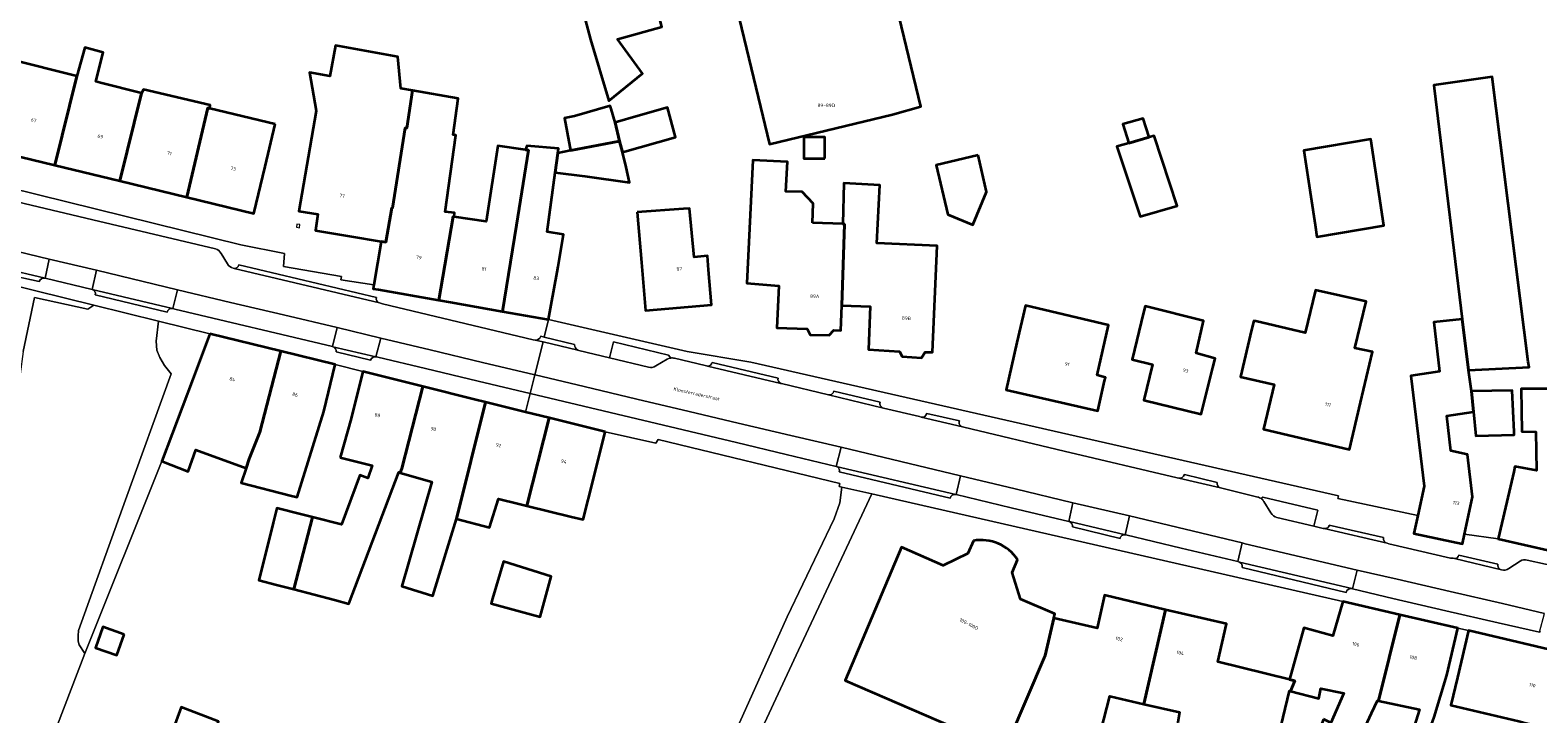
# Model space of a CAD drawing. Header units: metres. Extents: x 197700 to 204338, y 317132 to 325229.
# Tile 770 of 1056: x 202947 to 203104, y 319657 to 319727. Entities that reach past the tile are written whole.
import ezdxf
from ezdxf.enums import TextEntityAlignment as Align

# ---------------------------------------------------------------- set-up
doc = ezdxf.new("R2010")
doc.units = ezdxf.units.M
for name, color, linetype, lineweight in [('B-WE-GR-BEPLANTING_CULTUUR_HEESTERS-GV', 90, 'Continuous', 18), ('B-WE-IE-TERREINAFSCHEIDING_KUNSTMATIG_HEKWERK-G', 20, 'IE-TERREINAFSCHEIDING-KUNSTMATIG', 18), ('B-WE-IE-TERREINAFSCHEIDING_KUNSTMATIG_MUUR-G', 90, 'IE-TERREINAFSCHEIDING-KUNSTMATIG-DICHT', 18), ('B-WE-OG-BEBOUWING-GV', 7, 'Continuous', 35), ('B-WE-OG-BEBOUWING-T18', 10, 'Continuous', 18), ('B-WE-OG-TERREIN_ERF-GV', 7, 'Continuous', 18), ('B-WE-OG-TOPOGRAFIE-T18', 10, 'Continuous', 18), ('B-WE-VH-VERHARDING_BETONSTRAATSTEEN-GV', 252, 'Continuous', 18), ('B-WE-VH-VERHARDING_GESLOTEN-GV', 252, 'Continuous', 18), ('B-WE-VH-VERHARDING_OPEN-GV', 252, 'Continuous', 18), ('B-WE-VH-VERHARDING_STRAATBAKSTEEN-GV', 252, 'Continuous', 18)]:
    doc.layers.add(name, color=color, linetype=linetype, lineweight=lineweight)
doc.styles.add('NLCS-ISO-M200-T18', font='NLCS-ISO.ttf', dxfattribs={"height": 0.36})
doc.linetypes.add('IE-TERREINAFSCHEIDING-KUNSTMATIG', pattern='A,4,[82,NLCS.SHX,S=0.75,R=90,X=0,Y=0],4,-2', length=10)
doc.linetypes.add('IE-TERREINAFSCHEIDING-KUNSTMATIG-DICHT', pattern='A,8,-1,[82,NLCS.SHX,S=0.75,R=90,X=0,Y=0],-1', length=10)

msp = doc.modelspace()

# ---------------------------------------------------------------- linework, layer by layer
at = {"layer": 'B-WE-GR-BEPLANTING_CULTUUR_HEESTERS-GV'}
for points in [[(203013.804, 319693.469), (203013.568, 319693.777), (203007.874, 319695.149), (203007.474, 319693.482), (203011.501, 319692.518)], [(203012.257, 319692.652), (203013.439, 319693.355)], [(203075.102, 319679.088), (203074.951, 319678.925)], [(203076.581, 319676.992), (203080.402, 319676.077), (203080.798, 319677.728), (203075.102, 319679.088)], [(203075.223, 319678.633), (203075.956, 319677.46)]]:
    msp.add_lwpolyline(points, dxfattribs=at)
for points in [[(203013.439, 319693.355, -0.0868964), (203013.804, 319693.469)], [(203011.501, 319692.518, 0.2234869), (203012.257, 319692.652)], [(203074.951, 319678.925, -0.0991673), (203075.223, 319678.633)], [(203075.956, 319677.46, 0.2133723), (203076.581, 319676.992)]]:
    msp.add_lwpolyline(points, format="xyb", dxfattribs=at)
at = {"layer": 'B-WE-IE-TERREINAFSCHEIDING_KUNSTMATIG_HEKWERK-G'}
msp.add_lwpolyline([(202953.161, 319662.899), (202961.11, 319682.79)], dxfattribs=at)
at = {"layer": 'B-WE-IE-TERREINAFSCHEIDING_KUNSTMATIG_MUUR-G'}
msp.add_lwpolyline([(202975.108, 319707.328), (202975.057, 319707.002), (202975.362, 319706.955), (202975.413, 319707.28)], close=True, dxfattribs=at)
at = {"layer": 'B-WE-OG-BEBOUWING-GV'}
for points in [[(203022.853, 319720.459), (203024.024, 319715.598), (203036.786, 319718.672), (203039.71, 319719.492), (203033.242, 319746.236), (203029.378, 319745.145), (203026.626, 319744.367), (203022.966, 319743.329), (203019.318, 319742.295), (203019.241, 319742.273), (203018.398, 319742.03), (203011.49, 319740.037), (203009.878, 319739.572), (203012.126, 319730.671), (203019.917, 319732.647)], [(203005.857, 319738.412), (203002.807, 319737.532), (203002.576, 319737.465), (203005.507, 319726.413), (203007.394, 319720.08), (203010.888, 319722.927), (203008.283, 319726.446), (203012.871, 319727.721), (203012.126, 319730.671), (203009.878, 319739.572)], [(202950.025, 319713.433), (202956.783, 319711.794), (202959.02, 319720.879), (202954.772, 319721.946), (202954.287, 319722.068), (202955.048, 319725.097), (202953.139, 319725.595), (202952.326, 319722.628)], [(202983.83, 319705.53), (202984.321, 319705.448), (202984.935, 319708.996), (202985.007, 319708.965), (202986.325, 319717.29), (202986.486, 319717.267), (202987.079, 319721.14), (202985.856, 319721.355), (202985.558, 319724.624), (202979.093, 319725.82), (202978.505, 319722.644), (202976.41, 319723.011), (202977.091, 319719.052), (202975.315, 319708.671), (202977.276, 319708.364), (202977.036, 319706.67), (202980.533, 319706.083)], [(202952.326, 319722.628), (202945.293, 319724.387), (202944.225, 319719.984), (202943.047, 319715.125), (202950.025, 319713.433)], [(203095.74, 319697.483), (203096.409, 319692.209), (203102.688, 319692.538), (203102.602, 319693.072), (203098.851, 319722.559), (203092.827, 319721.697), (203092.863, 319721.397), (203094.031, 319711.688)], [(202966.075, 319719.292), (202966.114, 319719.618), (202959.235, 319721.24), (202959.02, 319720.879), (202956.783, 319711.794), (202963.689, 319710.12), (202965.864, 319719.343)], [(202991.399, 319708.087), (202991.416, 319708.491), (202990.457, 319708.609), (202991.541, 319716.535), (202991.294, 319716.571), (202991.805, 319720.311), (202987.079, 319721.14), (202986.486, 319717.267), (202986.325, 319717.29), (202985.007, 319708.965), (202984.935, 319708.996), (202984.321, 319705.448), (202983.83, 319705.53), (202983.061, 319701.05), (202982.99, 319700.637), (202983.568, 319700.55), (202989.808, 319699.462), (202991.29, 319708.103)], [(202972.864, 319717.661), (202966.075, 319719.292), (202965.864, 319719.343), (202963.689, 319710.12), (202970.628, 319708.437), (202971.806, 319713.296)], [(203003.861, 319718.508), (203002.813, 319718.299), (203003.374, 319715.313), (203003.446, 319714.93), (203008.498, 319715.905), (203008.039, 319717.836), (203007.63, 319719.26), (203007.542, 319719.565)], [(203008.816, 319714.787), (203014.311, 319716.327), (203013.458, 319719.383), (203010.442, 319718.515), (203008.039, 319717.836), (203008.498, 319715.905)], [(203061.25, 319715.716), (203063.357, 319716.309), (203062.714, 319718.254), (203060.607, 319717.661)], [(202991.399, 319708.087), (202991.29, 319708.103), (202989.808, 319699.462), (202991.009, 319699.245), (202996.397, 319698.292), (202997.851, 319707.205), (202999.091, 319714.984), (202998.776, 319715.028), (202995.9, 319715.434), (202994.697, 319707.609)], [(202998.776, 319715.028), (202999.091, 319714.984), (202997.851, 319707.205), (202996.397, 319698.292), (203001.165, 319697.448), (203001.435, 319698.974), (203002.036, 319702.372), (203002.139, 319702.954), (203002.72, 319706.24), (203001.028, 319706.536), (203001.854, 319712.682), (203002.122, 319714.675), (203002.188, 319715.163), (202998.907, 319715.432)], [(203008.816, 319714.787), (203008.498, 319715.905), (203003.446, 319714.93), (203002.122, 319714.675), (203001.854, 319712.682), (203004.901, 319712.272), (203009.536, 319711.649), (203009.179, 319713.204)], [(203029.78, 319714.104), (203029.78, 319716.331), (203027.576, 319716.331), (203027.576, 319714.104)], [(203063.357, 319716.309), (203061.25, 319715.716), (203060.007, 319715.366), (203062.399, 319708.128), (203066.242, 319709.212), (203063.85, 319716.448)], [(203080.085, 319710.173), (203080.525, 319707.251), (203080.711, 319706.018), (203087.638, 319707.191), (203086.295, 319716.111), (203079.368, 319714.939)], [(203028.498, 319707.455), (203028.559, 319709.458), (203027.416, 319710.651), (203025.723, 319710.702), (203025.89, 319713.787), (203022.324, 319713.93), (203021.679, 319701.215), (203025.018, 319700.94), (203024.78, 319696.61), (203027.949, 319696.479), (203028.256, 319695.867), (203030.225, 319695.849), (203030.702, 319696.366), (203031.433, 319696.336), (203031.523, 319698.907), (203031.791, 319707.338), (203031.641, 319707.343)], [(203045.636, 319714.455), (203041.277, 319713.435), (203042.494, 319708.335), (203045.097, 319707.266), (203046.52, 319710.678)], [(203031.641, 319707.343), (203031.791, 319707.338), (203031.523, 319698.907), (203034.47, 319698.8), (203034.283, 319694.341), (203037.503, 319694.151), (203037.764, 319693.617), (203039.765, 319693.508), (203040.149, 319694.097), (203040.929, 319694.066), (203041.397, 319705.078), (203035.149, 319705.347), (203035.46, 319711.373), (203031.744, 319711.559)], [(203010.35, 319708.554), (203010.783, 319703.374), (203011.199, 319698.392), (203018.033, 319698.962), (203017.735, 319702.609), (203017.617, 319704.05), (203016.22, 319703.924), (203015.766, 319708.955), (203015.124, 319708.907)], [(203073.947, 319696.381), (203072.801, 319691.543), (203076.275, 319690.72), (203075.188, 319686.127), (203084.088, 319684.02), (203085.24, 319688.886), (203086.479, 319694.119), (203084.642, 319694.493), (203085.802, 319699.315), (203080.577, 319700.506), (203079.511, 319696.074), (203074.405, 319697.302), (203074.17, 319697.325)], [(203058.736, 319691.126), (203058.816, 319691.471), (203057.962, 319691.707), (203059.12, 319696.878), (203050.547, 319698.91), (203049.66, 319695.067), (203048.536, 319690.195), (203058.017, 319688.008)], [(203062.77, 319698.167), (203061.573, 319693.313), (203063.699, 319692.788), (203062.794, 319689.118), (203068.747, 319687.65), (203069.944, 319692.505), (203070.173, 319693.436), (203068.231, 319693.991), (203068.983, 319697.323), (203062.936, 319698.839)], [(203096.409, 319692.209), (203095.74, 319697.483), (203092.812, 319697.181), (203093.416, 319692.092), (203090.456, 319691.623), (203091.812, 319680.209), (203091.163, 319677.183), (203090.764, 319675.32), (203095.779, 319674.245), (203095.993, 319675.245), (203096.823, 319679.114), (203096.321, 319683.492), (203094.595, 319683.87), (203094.173, 319687.507), (203096.935, 319687.891), (203096.706, 319690.031)], [(202966.093, 319695.97), (202964.325, 319691.294), (202961.11, 319682.79), (202963.83, 319681.732), (202964.648, 319683.977), (202969.844, 319682.083), (202970.162, 319683.061), (202971.252, 319685.811), (202973.45, 319694.17)], [(202973.45, 319694.17), (202971.252, 319685.811), (202970.162, 319683.061), (202969.844, 319682.083), (202969.348, 319680.556), (202974.397, 319679.261), (202975.116, 319679.077), (202977.885, 319687.938), (202979.073, 319692.794)], [(202979.599, 319683.19), (202982.878, 319682.344), (202982.458, 319681.031), (202981.604, 319681.344), (202979.714, 319676.243), (202976.731, 319676.997), (202974.783, 319669.553), (202978.978, 319668.453), (202980.471, 319668.061), (202985.643, 319681.662), (202985.81, 319681.614), (202985.967, 319682.043), (202988.134, 319690.527), (202981.914, 319692.07), (202980.71, 319687.217)], [(202988.134, 319690.527), (202985.967, 319682.043), (202985.81, 319681.614), (202989.083, 319680.68), (202985.984, 319669.868), (202989.161, 319668.868), (202991.629, 319676.84), (202994.624, 319688.917), (202993.489, 319689.198)], [(203100.62, 319679.638), (203099.497, 319674.766), (203104.943, 319673.511), (203106.366, 319681.305), (203106.515, 319685.832), (203106.675, 319690.273), (203102.373, 319690.299), (203101.85, 319690.282), (203101.933, 319685.883), (203103.373, 319685.822), (203103.448, 319681.846), (203101.224, 319682.258), (203101.099, 319681.717)], [(203001.205, 319687.273), (202998.774, 319687.88), (202994.624, 319688.917), (202991.629, 319676.84), (202995.034, 319675.932), (202995.982, 319678.922), (202998.075, 319678.405), (202998.922, 319678.196)], [(203096.706, 319690.031), (203096.935, 319687.891), (203097.158, 319685.432), (203101.149, 319685.532), (203101.135, 319685.848), (203100.949, 319690.099)], [(203007.007, 319685.824), (203001.205, 319687.273), (202998.922, 319678.196), (203003.518, 319677.061), (203004.744, 319676.758), (203005.796, 319680.973)], [(202974.783, 319669.553), (202976.731, 319676.997), (202974.632, 319677.527), (202974, 319677.686), (202973.007, 319677.937), (202972.638, 319676.438), (202972.596, 319676.266), (202971.177, 319670.499), (202972.98, 319670.026)], [(202995.358, 319668.596), (202995.231, 319668.088), (202999.384, 319666.938), (203000.293, 319666.707), (203001.429, 319670.87), (202996.489, 319672.439)], [(203062.78, 319657.681), (203065.044, 319667.422), (203058.736, 319668.936), (203057.962, 319665.543), (203053.461, 319666.547), (203052.577, 319662.701), (203048.807, 319653.919), (203053.484, 319652.855), (203053.9, 319654.681), (203057.991, 319653.617), (203058.354, 319654.885), (203059.281, 319658.478)], [(203077.969, 319659.003), (203078.422, 319660.088), (203077.881, 319660.232), (203070.465, 319662.045), (203071.362, 319665.984), (203065.044, 319667.422), (203062.78, 319657.681), (203066.503, 319656.833), (203066.318, 319655.778), (203066.067, 319654.346), (203076.106, 319651.718), (203077.875, 319659.027)], [(203081.41, 319656.117), (203080.006, 319652.513), (203083.608, 319650.766), (203086.368, 319656.717), (203086.985, 319658.048), (203087.089, 319658.026), (203089.317, 319666.909), (203083.412, 319668.276), (203082.369, 319664.743), (203079.351, 319665.573), (203077.881, 319660.232), (203078.422, 319660.088), (203077.969, 319659.003), (203080.899, 319658.243), (203081.138, 319659.29), (203083.497, 319658.789), (203082.174, 319655.734)], [(203090.681, 319655.022), (203092.217, 319654.542), (203092.846, 319656.315), (203094.183, 319660.651), (203095.311, 319665.522), (203089.317, 319666.909), (203087.089, 319658.026), (203091.33, 319657.126), (203090.784, 319655.355)], [(202957.21, 319664.869), (202955.005, 319665.654), (202954.24, 319663.503), (202956.445, 319662.719)], [(203105.297, 319655.017), (203107.212, 319662.75), (203096.411, 319665.302), (203095.262, 319660.436), (203094.586, 319657.573), (203101.622, 319655.892), (203102.249, 319655.742)], [(202960.795, 319651.059), (202964.663, 319649.581), (202966.981, 319655.87), (202963.112, 319657.349)]]:
    msp.add_lwpolyline(points, close=True, dxfattribs=at)
for points in [[(203045.145, 319674.574), (203044.581, 319673.25), (203042.012, 319672.024), (203037.72, 319673.903), (203031.885, 319660.122), (203048.404, 319652.98), (203048.807, 319653.919)], [(203048.807, 319653.919), (203052.577, 319662.701), (203053.461, 319666.547), (203053.567, 319667.008), (203050.017, 319668.543), (203049.16, 319671.289), (203049.724, 319672.613)]]:
    msp.add_lwpolyline(points, dxfattribs=at)
msp.add_lwpolyline([(203049.724, 319672.613, 0.2972374), (203045.145, 319674.574)], format="xyb", dxfattribs=at)
at = {"layer": 'B-WE-OG-TERREIN_ERF-GV'}
for points in [[(203033.242, 319746.236), (203039.71, 319719.492), (203036.786, 319718.672), (203024.024, 319715.598), (203022.853, 319720.459), (203019.917, 319732.647)], [(203012.871, 319727.721), (203008.283, 319726.446), (203010.888, 319722.927), (203007.394, 319720.08), (203005.507, 319726.413), (203002.576, 319737.465)], [(202945.292, 319711.132), (202969.306, 319705.197), (202973.828, 319704.291), (202973.719, 319702.948), (202979.718, 319701.905), (202979.655, 319701.571), (202983.061, 319701.05), (202983.83, 319705.53), (202980.533, 319706.083), (202977.036, 319706.67), (202977.276, 319708.364), (202975.315, 319708.671), (202977.091, 319719.052), (202976.41, 319723.011), (202978.505, 319722.644), (202979.093, 319725.82), (202985.558, 319724.624), (202985.856, 319721.355), (202987.079, 319721.14), (202991.805, 319720.311), (202991.294, 319716.571), (202991.541, 319716.535), (202990.457, 319708.609), (202991.416, 319708.491), (202991.399, 319708.087), (202994.697, 319707.609), (202995.9, 319715.434), (202998.776, 319715.028), (202998.907, 319715.432), (203002.188, 319715.163), (203002.122, 319714.675), (203003.446, 319714.93), (203003.374, 319715.313), (203002.813, 319718.299), (203003.861, 319718.508), (203007.542, 319719.565), (203007.63, 319719.26), (203008.039, 319717.836), (203010.442, 319718.515), (203013.458, 319719.383), (203014.311, 319716.327), (203008.816, 319714.787), (203009.179, 319713.204), (203009.536, 319711.649), (203004.901, 319712.272), (203001.854, 319712.682), (203001.028, 319706.536), (203002.72, 319706.24), (203002.139, 319702.954), (203002.036, 319702.372), (203001.435, 319698.974), (203001.165, 319697.448), (203015.502, 319694.151), (203022.112, 319693.034), (203082.953, 319679.214), (203082.892, 319678.949), (203091.163, 319677.183), (203091.812, 319680.209), (203090.456, 319691.623), (203093.416, 319692.092), (203092.812, 319697.181), (203095.74, 319697.483), (203094.031, 319711.688), (203092.863, 319721.397), (203092.827, 319721.697), (203098.851, 319722.559), (203102.602, 319693.072), (203102.688, 319692.538), (203096.409, 319692.209), (203096.706, 319690.031), (203100.949, 319690.099), (203101.135, 319685.848), (203101.149, 319685.532), (203097.158, 319685.432), (203096.935, 319687.891), (203094.173, 319687.507), (203094.595, 319683.87), (203096.321, 319683.492), (203096.823, 319679.114), (203095.993, 319675.245), (203099.497, 319674.766), (203100.62, 319679.638), (203101.099, 319681.717), (203101.224, 319682.258), (203103.448, 319681.846), (203103.373, 319685.822), (203101.933, 319685.883), (203101.85, 319690.282), (203102.373, 319690.299), (203106.675, 319690.273)], [(202946.77, 319694.159), (202947.923, 319699.752), (202953.466, 319698.527), (202954.073, 319698.932), (202944.986, 319701.171)], [(203020.325, 319654.365), (203025.875, 319666.682), (203030.731, 319676.849), (203031.335, 319678.492), (203031.54, 319680.131), (203031.257, 319680.196), (203031.303, 319680.488), (203012.507, 319685.031), (203012.273, 319684.675), (203007.007, 319685.824), (203005.796, 319680.973), (203004.744, 319676.758), (203003.518, 319677.061), (202998.922, 319678.196), (202998.075, 319678.405), (202995.982, 319678.922), (202995.034, 319675.932), (202991.629, 319676.84), (202989.161, 319668.868), (202985.984, 319669.868), (202989.083, 319680.68), (202985.81, 319681.614), (202985.643, 319681.662), (202980.471, 319668.061), (202978.978, 319668.453), (202974.783, 319669.553), (202972.98, 319670.026), (202971.177, 319670.499), (202972.596, 319676.266), (202972.638, 319676.438), (202973.007, 319677.937), (202974, 319677.686), (202974.632, 319677.527), (202976.731, 319676.997), (202979.714, 319676.243), (202981.604, 319681.344), (202982.458, 319681.031), (202982.878, 319682.344), (202979.599, 319683.19), (202980.71, 319687.217), (202981.914, 319692.07), (202979.073, 319692.794), (202977.885, 319687.938), (202975.116, 319679.077), (202974.397, 319679.261), (202969.348, 319680.556), (202969.844, 319682.083), (202964.648, 319683.977), (202963.83, 319681.732), (202961.11, 319682.79), (202953.161, 319662.899), (202946.675, 319646.067)], [(203049.724, 319672.613), (203049.16, 319671.289), (203050.017, 319668.543), (203053.567, 319667.008), (203053.461, 319666.547), (203057.962, 319665.543), (203058.736, 319668.936), (203065.044, 319667.422), (203071.362, 319665.984), (203070.465, 319662.045), (203077.881, 319660.232), (203079.351, 319665.573), (203082.369, 319664.743), (203083.412, 319668.276), (203034.622, 319679.427), (203027.032, 319663.237), (203018.385, 319644.671)], [(203048.404, 319652.98), (203031.885, 319660.122), (203037.72, 319673.903), (203042.012, 319672.024), (203044.581, 319673.25), (203045.145, 319674.574)], [(203101.622, 319655.892), (203094.586, 319657.573), (203095.262, 319660.436), (203096.411, 319665.302), (203095.311, 319665.522), (203094.183, 319660.651), (203092.846, 319656.315)], [(203082.174, 319655.734), (203083.497, 319658.789), (203081.138, 319659.29), (203080.899, 319658.243), (203077.969, 319659.003), (203077.875, 319659.027), (203076.106, 319651.718)], [(203066.318, 319655.778), (203066.503, 319656.833), (203062.78, 319657.681), (203059.281, 319658.478), (203058.354, 319654.885)], [(203090.784, 319655.355), (203091.33, 319657.126), (203087.089, 319658.026), (203086.985, 319658.048), (203086.368, 319656.717), (203083.608, 319650.766)]]:
    msp.add_lwpolyline(points, dxfattribs=at)
for points in [[(202945.293, 319724.387), (202952.326, 319722.628), (202953.139, 319725.595), (202955.048, 319725.097), (202954.287, 319722.068), (202954.772, 319721.946), (202959.02, 319720.879), (202959.235, 319721.24), (202966.114, 319719.618), (202966.075, 319719.292), (202972.864, 319717.661), (202971.806, 319713.296), (202970.628, 319708.437), (202963.689, 319710.12), (202956.783, 319711.794), (202950.025, 319713.433), (202943.047, 319715.125), (202944.225, 319719.984)], [(203060.607, 319717.661), (203062.714, 319718.254), (203063.357, 319716.309), (203063.85, 319716.448), (203066.242, 319709.212), (203062.399, 319708.128), (203060.007, 319715.366), (203061.25, 319715.716)], [(203029.78, 319716.331), (203029.78, 319714.104), (203027.576, 319714.104), (203027.576, 319716.331)], [(203080.525, 319707.251), (203080.085, 319710.173), (203079.368, 319714.939), (203086.295, 319716.111), (203087.638, 319707.191), (203080.711, 319706.018)], [(203025.723, 319710.702), (203027.416, 319710.651), (203028.559, 319709.458), (203028.498, 319707.455), (203031.641, 319707.343), (203031.744, 319711.559), (203035.46, 319711.373), (203035.149, 319705.347), (203041.397, 319705.078), (203040.929, 319694.066), (203040.149, 319694.097), (203039.765, 319693.508), (203037.764, 319693.617), (203037.503, 319694.151), (203034.283, 319694.341), (203034.47, 319698.8), (203031.523, 319698.907), (203031.433, 319696.336), (203030.702, 319696.366), (203030.225, 319695.849), (203028.256, 319695.867), (203027.949, 319696.479), (203024.78, 319696.61), (203025.018, 319700.94), (203021.679, 319701.215), (203022.324, 319713.93), (203025.89, 319713.787)], [(203041.277, 319713.435), (203045.636, 319714.455), (203046.52, 319710.678), (203045.097, 319707.266), (203042.494, 319708.335)], [(203010.783, 319703.374), (203010.35, 319708.554), (203015.124, 319708.907), (203015.766, 319708.955), (203016.22, 319703.924), (203017.617, 319704.05), (203017.735, 319702.609), (203018.033, 319698.962), (203011.199, 319698.392)], [(203085.24, 319688.886), (203084.088, 319684.02), (203075.188, 319686.127), (203076.275, 319690.72), (203072.801, 319691.543), (203073.947, 319696.381), (203074.17, 319697.325), (203074.405, 319697.302), (203079.511, 319696.074), (203080.577, 319700.506), (203085.802, 319699.315), (203084.642, 319694.493), (203086.479, 319694.119)], [(203058.816, 319691.471), (203058.736, 319691.126), (203058.017, 319688.008), (203048.536, 319690.195), (203049.66, 319695.067), (203050.547, 319698.91), (203059.12, 319696.878), (203057.962, 319691.707)], [(203069.944, 319692.505), (203068.747, 319687.65), (203062.794, 319689.118), (203063.699, 319692.788), (203061.573, 319693.313), (203062.77, 319698.167), (203062.936, 319698.839), (203068.983, 319697.323), (203068.231, 319693.991), (203070.173, 319693.436)], [(202995.231, 319668.088), (202995.358, 319668.596), (202996.489, 319672.439), (203001.429, 319670.87), (203000.293, 319666.707), (202999.384, 319666.938)], [(202955.005, 319665.654), (202957.21, 319664.869), (202956.445, 319662.719), (202954.24, 319663.503)], [(202960.795, 319651.059), (202963.112, 319657.349), (202966.981, 319655.87), (202964.663, 319649.581)]]:
    msp.add_lwpolyline(points, close=True, dxfattribs=at)
msp.add_lwpolyline([(203045.145, 319674.574, -0.2972374), (203049.724, 319672.613)], format="xyb", dxfattribs=at)
at = {"layer": 'B-WE-VH-VERHARDING_BETONSTRAATSTEEN-GV'}
for points in [[(202966.687, 319704.765), (202953.986, 319707.761), (202940.452, 319710.979), (202940.281, 319711.024), (202935.322, 319712.131), (202935.205, 319712.163)], [(202932.655, 319707.599), (202936.286, 319706.803), (202940.515, 319705.817), (202945.028, 319704.759), (202949.465, 319703.703), (202954.368, 319702.548), (202962.756, 319700.526), (202968.24, 319699.235), (202973.726, 319697.953), (202979.265, 319696.617), (202983.801, 319695.544), (202988.886, 319694.323), (202994.317, 319693.016), (202999.739, 319691.741), (203000.586, 319695.133), (202999.757, 319695.328), (202999.564, 319695.354), (202983.968, 319699.082), (202983.652, 319699.176), (202968.604, 319702.747), (202968.496, 319702.773)], [(202967.908, 319703.211), (202967.244, 319704.302)], [(202983.329, 319699.739), (202969.076, 319703.106)], [(202968.604, 319702.747), (202983.652, 319699.176)], [(203011.501, 319692.518), (203007.474, 319693.482), (203004.297, 319694.242), (203004.206, 319694.28), (203000.586, 319695.133), (202999.739, 319691.741), (202999.759, 319691.736), (203004.838, 319690.515), (203010.303, 319689.228), (203015.721, 319687.947), (203020.782, 319686.736), (203026.249, 319685.456), (203031.461, 319684.236), (203043.817, 319681.279), (203049.463, 319679.928), (203055.442, 319678.497), (203061.327, 319677.146), (203067.092, 319675.755), (203072.992, 319674.363), (203073.279, 319674.25), (203084.887, 319671.535), (203089.042, 319670.608), (203094.524, 319669.318), (203099.928, 319668.069), (203104.272, 319667.04)], [(203074.588, 319679.091), (203070.734, 319680.043), (203066.408, 319681.043), (203066.236, 319681.085), (203054.534, 319683.854), (203044.151, 319686.319), (203044.01, 319686.358), (203039.751, 319687.37), (203039.573, 319687.409), (203035.839, 319688.302), (203030.158, 319689.665), (203025.29, 319690.832), (203025.214, 319690.85), (203017.601, 319692.649), (203017.51, 319692.671), (203017.387, 319692.694), (203014.186, 319693.452)], [(203013.439, 319693.355), (203012.257, 319692.652)], [(203075.956, 319677.46), (203075.223, 319678.633)], [(203099.824, 319671.547), (203094.961, 319672.718), (203094.813, 319672.754), (203094.563, 319672.776), (203088.179, 319674.245), (203087.984, 319674.307), (203081.455, 319675.832), (203081.35, 319675.85), (203080.402, 319676.077), (203076.581, 319676.992)], [(203101.762, 319672.446), (203100.572, 319671.697)], [(203106.296, 319671.73), (203102.5, 319672.573)]]:
    msp.add_lwpolyline(points, dxfattribs=at)
for points in [[(202967.244, 319704.302, 0.1797769), (202966.687, 319704.765)], [(202968.496, 319702.773, -0.1811203), (202967.908, 319703.211)], [(202969.076, 319703.106, -0.4054032), (202968.604, 319702.747)], [(202983.652, 319699.176, -0.3927007), (202983.329, 319699.739)], [(203013.804, 319693.469, 0.0868964), (203013.439, 319693.355)], [(203014.186, 319693.452, 0.0864494), (203013.804, 319693.469)], [(203012.257, 319692.652, -0.2234869), (203011.501, 319692.518)], [(203074.951, 319678.925, 0.0930929), (203074.588, 319679.091)], [(203075.223, 319678.633, 0.0991673), (203074.951, 319678.925)], [(203076.581, 319676.992, -0.2133723), (203075.956, 319677.46)], [(203100.572, 319671.697, -0.2082259), (203099.824, 319671.547)], [(203102.5, 319672.573, 0.2511695), (203101.762, 319672.446)]]:
    msp.add_lwpolyline(points, format="xyb", dxfattribs=at)
at = {"layer": 'B-WE-VH-VERHARDING_GESLOTEN-GV'}
msp.add_lwpolyline([(202946.675, 319646.067), (202953.161, 319662.899), (202952.552, 319663.812), (202952.464, 319664.185), (202952.451, 319664.75), (202952.489, 319665.294), (202957.362, 319678.789), (202962.087, 319691.847), (202961.382, 319692.716), (202960.919, 319693.538), (202960.588, 319694.304), (202960.541, 319695.203), (202960.776, 319697.28), (202954.073, 319698.932), (202953.466, 319698.527), (202947.923, 319699.752), (202946.77, 319694.159), (202944.587, 319677.719), (202942.595, 319659.004), (202919.66, 319660.724), (202918.171, 319637.887), (202914.084, 319627.901), (202935.768, 319619.107)], close=True, dxfattribs=at)
msp.add_lwpolyline([(203018.385, 319644.671), (203027.032, 319663.237), (203034.622, 319679.427), (203031.54, 319680.131), (203031.335, 319678.492), (203030.731, 319676.849), (203025.875, 319666.682), (203020.325, 319654.365)], dxfattribs=at)
at = {"layer": 'B-WE-VH-VERHARDING_OPEN-GV'}
msp.add_lwpolyline([(202964.325, 319691.294), (202966.093, 319695.97), (202960.776, 319697.28), (202960.541, 319695.203), (202960.588, 319694.304), (202960.919, 319693.538), (202961.382, 319692.716), (202962.087, 319691.847), (202957.362, 319678.789), (202952.489, 319665.294), (202952.451, 319664.75), (202952.464, 319664.185), (202952.552, 319663.812), (202953.161, 319662.899), (202961.11, 319682.79)], close=True, dxfattribs=at)
at = {"layer": 'B-WE-VH-VERHARDING_STRAATBAKSTEEN-GV'}
for points in [[(202940.281, 319711.024), (202940.452, 319710.979), (202953.986, 319707.761), (202966.687, 319704.765)], [(202983.061, 319701.05), (202979.655, 319701.571), (202979.718, 319701.905), (202973.719, 319702.948), (202973.828, 319704.291), (202969.306, 319705.197), (202945.292, 319711.132)], [(202949.021, 319701.728), (202944.655, 319702.756)], [(202967.244, 319704.302), (202967.908, 319703.211)], [(202968.496, 319702.773), (202968.604, 319702.747)], [(202969.076, 319703.106), (202983.329, 319699.739)], [(202948.421, 319701.39), (202944.931, 319702.162)], [(202944.931, 319702.162), (202948.421, 319701.39)], [(202953.89, 319700.568), (202949.021, 319701.728)], [(202944.986, 319701.171), (202954.073, 319698.932), (202960.776, 319697.28), (202966.093, 319695.97), (202973.45, 319694.17), (202979.073, 319692.794), (202981.914, 319692.07), (202988.134, 319690.527), (202993.489, 319689.198), (202994.624, 319688.917), (202998.774, 319687.88), (202999.255, 319689.802), (202993.858, 319691.085), (202988.404, 319692.382), (202983.475, 319693.553), (202983.292, 319693.603)], [(202962.23, 319698.589), (202953.89, 319700.568)], [(202961.654, 319698.205), (202954.228, 319699.999)], [(202954.228, 319699.999), (202961.654, 319698.205)], [(203000.346, 319695.726), (203000.712, 319695.636), (203001.165, 319697.448), (202996.397, 319698.292), (202991.009, 319699.245), (202989.808, 319699.462), (202983.568, 319700.55), (202982.99, 319700.637), (202983.061, 319701.05)], [(202978.834, 319694.647), (202978.787, 319694.66), (202962.451, 319698.531), (202962.25, 319698.584), (202962.23, 319698.589)], [(202983.652, 319699.176), (202983.968, 319699.082), (202999.564, 319695.354), (202999.757, 319695.328)], [(203095.993, 319675.245), (203095.779, 319674.245), (203090.764, 319675.32), (203091.163, 319677.183), (203082.892, 319678.949), (203082.953, 319679.214), (203022.112, 319693.034), (203015.502, 319694.151), (203001.165, 319697.448), (203000.712, 319695.636), (203003.838, 319694.863)], [(202999.757, 319695.328), (203000.586, 319695.133), (203004.206, 319694.28)], [(203003.838, 319694.863), (203000.712, 319695.636), (203000.346, 319695.726)], [(203004.206, 319694.28), (203004.297, 319694.242), (203007.474, 319693.482), (203007.874, 319695.149), (203013.568, 319693.777), (203013.804, 319693.469)], [(202983.292, 319693.603), (202978.834, 319694.647)], [(202982.719, 319693.265), (202979.154, 319694.112)], [(202979.154, 319694.112), (202982.719, 319693.265)], [(203014.186, 319693.452), (203017.387, 319692.694), (203017.51, 319692.671), (203017.601, 319692.649)], [(203017.601, 319692.649), (203025.214, 319690.85)], [(203018.104, 319693.022), (203024.925, 319691.402)], [(203024.925, 319691.402), (203018.104, 319693.022)], [(203025.214, 319690.85), (203025.29, 319690.832), (203030.158, 319689.665)], [(203030.951, 319682.26), (203030.923, 319682.267), (203025.774, 319683.495), (203020.608, 319684.728), (202999.255, 319689.802), (202998.774, 319687.88), (203001.205, 319687.273), (203007.007, 319685.824), (203012.273, 319684.675), (203012.507, 319685.031), (203031.303, 319680.488), (203031.257, 319680.196), (203031.54, 319680.131), (203034.622, 319679.427), (203083.412, 319668.276)], [(203030.158, 319689.665), (203035.839, 319688.302)], [(203030.687, 319690.033), (203035.489, 319688.897)], [(203035.489, 319688.897), (203030.687, 319690.033)], [(203035.839, 319688.302), (203039.573, 319687.409), (203039.751, 319687.37)], [(203039.751, 319687.37), (203044.01, 319686.358)], [(203040.318, 319687.727), (203043.701, 319686.965)], [(203043.701, 319686.965), (203040.318, 319687.727)], [(203044.01, 319686.358), (203044.151, 319686.319), (203054.534, 319683.854), (203066.236, 319681.085), (203066.408, 319681.043)], [(203043.34, 319679.354), (203030.951, 319682.26)], [(203031.263, 319681.714), (203042.734, 319678.969)], [(203042.734, 319678.969), (203031.263, 319681.714)], [(203066.408, 319681.043), (203070.734, 319680.043)], [(203066.992, 319681.41), (203070.381, 319680.608)], [(203070.381, 319680.608), (203066.992, 319681.41)], [(203055.09, 319676.55), (203055.02, 319676.567), (203049.042, 319677.993), (203043.349, 319679.352), (203043.34, 319679.354)], [(203070.734, 319680.043), (203074.588, 319679.091)], [(203074.951, 319678.925), (203075.102, 319679.088), (203080.798, 319677.728), (203080.402, 319676.077), (203081.35, 319675.85), (203081.455, 319675.832)], [(203060.882, 319675.181), (203055.09, 319676.55)], [(203055.393, 319675.995), (203060.33, 319674.802)], [(203060.33, 319674.802), (203055.393, 319675.995)], [(203072.691, 319672.354), (203072.612, 319672.373), (203072.519, 319672.419), (203066.651, 319673.812), (203060.916, 319675.173), (203060.882, 319675.181)], [(203081.455, 319675.832), (203087.984, 319674.307)], [(203081.997, 319676.193), (203087.6, 319674.908)], [(203087.6, 319674.908), (203081.997, 319676.193)], [(203110.788, 319670.685), (203110.923, 319670.639), (203129.879, 319666.309), (203131.064, 319666.038), (203131.071, 319666.038), (203131.535, 319666.017), (203132.967, 319672.914), (203126.47, 319668.551), (203121.618, 319669.66), (203123.095, 319676.124), (203118.368, 319676.124), (203117.119, 319670.706), (203104.943, 319673.511), (203099.497, 319674.766), (203095.993, 319675.245)], [(203087.984, 319674.307), (203088.179, 319674.245), (203094.563, 319672.776), (203094.813, 319672.754), (203094.961, 319672.718)], [(203084.325, 319669.619), (203072.691, 319672.354)], [(203072.974, 319671.801), (203083.735, 319669.228)], [(203083.735, 319669.228), (203072.974, 319671.801)], [(203094.961, 319672.718), (203099.824, 319671.547)], [(203095.397, 319673.087), (203099.45, 319672.155)], [(203099.45, 319672.155), (203095.397, 319673.087)], [(203100.572, 319671.697), (203101.762, 319672.446)], [(203102.5, 319672.573), (203106.296, 319671.73), (203106.41, 319671.703)], [(203103.853, 319665.137), (203103.771, 319665.115), (203099.477, 319666.082), (203094.072, 319667.33), (203088.574, 319668.608), (203084.392, 319669.61), (203084.325, 319669.619)], [(203083.412, 319668.276), (203089.317, 319666.909), (203095.311, 319665.522), (203096.411, 319665.302), (203107.212, 319662.75), (203110.403, 319661.995), (203113.5, 319661.264), (203112.235, 319655.911), (203115.994, 319655.014), (203122.783, 319653.394), (203123.125, 319654.856), (203124.064, 319658.876), (203131.47, 319657.146), (203132.108, 319656.104), (203132.85, 319659.498), (203132.883, 319659.629), (203129.936, 319661.103), (203129.833, 319661.154), (203129.8, 319661.162), (203129.296, 319659.097), (203124.25, 319660.282), (203124.181, 319660.465)]]:
    msp.add_lwpolyline(points, dxfattribs=at)
for points in [[(202945.028, 319704.759), (202944.581, 319702.774), (202944.655, 319702.756), (202949.021, 319701.728), (202949.465, 319703.703)], [(202953.89, 319700.568), (202954.368, 319702.548), (202949.465, 319703.703), (202949.021, 319701.728)], [(202954.368, 319702.548), (202953.89, 319700.568), (202962.23, 319698.589), (202962.25, 319698.584), (202962.756, 319700.526)], [(202962.25, 319698.584), (202962.451, 319698.531), (202978.787, 319694.66), (202979.265, 319696.617), (202973.726, 319697.953), (202968.24, 319699.235), (202962.756, 319700.526)], [(202978.834, 319694.647), (202983.292, 319693.603), (202983.801, 319695.544), (202979.265, 319696.617), (202978.787, 319694.66)], [(202994.317, 319693.016), (202988.886, 319694.323), (202983.801, 319695.544), (202983.292, 319693.603), (202983.475, 319693.553), (202988.404, 319692.382), (202993.858, 319691.085), (202999.255, 319689.802), (202999.739, 319691.741)], [(203030.923, 319682.267), (203031.461, 319684.236), (203026.249, 319685.456), (203020.782, 319686.736), (203015.721, 319687.947), (203010.303, 319689.228), (203004.838, 319690.515), (202999.759, 319691.736), (202999.739, 319691.741), (202999.255, 319689.802), (203020.608, 319684.728), (203025.774, 319683.495)], [(203031.461, 319684.236), (203030.923, 319682.267), (203030.951, 319682.26), (203043.34, 319679.354), (203043.349, 319679.352), (203043.817, 319681.279)], [(203055.02, 319676.567), (203055.442, 319678.497), (203049.463, 319679.928), (203043.817, 319681.279), (203043.349, 319679.352), (203049.042, 319677.993)], [(203055.442, 319678.497), (203055.02, 319676.567), (203055.09, 319676.55), (203060.882, 319675.181), (203060.916, 319675.173), (203060.907, 319675.33), (203061.327, 319677.146)], [(203072.519, 319672.419), (203072.992, 319674.363), (203067.092, 319675.755), (203061.327, 319677.146), (203060.907, 319675.33), (203060.916, 319675.173), (203066.651, 319673.812)], [(203072.992, 319674.363), (203072.519, 319672.419), (203072.612, 319672.373), (203072.691, 319672.354), (203084.325, 319669.619), (203084.392, 319669.61), (203084.887, 319671.535), (203073.279, 319674.25)], [(203084.887, 319671.535), (203084.392, 319669.61), (203088.574, 319668.608), (203094.072, 319667.33), (203099.477, 319666.082), (203103.771, 319665.115), (203104.272, 319667.04), (203099.928, 319668.069), (203094.524, 319669.318), (203089.042, 319670.608)]]:
    msp.add_lwpolyline(points, close=True, dxfattribs=at)
for points in [[(202966.687, 319704.765, -0.1797769), (202967.244, 319704.302)], [(202967.908, 319703.211, 0.1811203), (202968.496, 319702.773)], [(202968.604, 319702.747, 0.4054032), (202969.076, 319703.106)], [(202949.021, 319701.728, 0.367824), (202948.421, 319701.39)], [(202948.421, 319701.39, -0.367824), (202949.021, 319701.728)], [(202954.228, 319699.999, 0.3957591), (202953.89, 319700.568)], [(202953.89, 319700.568, -0.3957591), (202954.228, 319699.999)], [(202983.329, 319699.739, 0.3927007), (202983.652, 319699.176)], [(202962.23, 319698.589, 0.4126605), (202961.654, 319698.205)], [(202961.654, 319698.205, -0.4126605), (202962.23, 319698.589)], [(202999.757, 319695.328, 0.3987363), (203000.346, 319695.726)], [(203000.346, 319695.726, -0.3987363), (202999.757, 319695.328)], [(202979.154, 319694.112, 0.3777163), (202978.834, 319694.647)], [(202978.834, 319694.647, -0.3777163), (202979.154, 319694.112)], [(202983.292, 319693.603, 0.3271197), (202982.719, 319693.265)], [(202982.719, 319693.265, -0.3271197), (202983.292, 319693.603)], [(203003.838, 319694.863, 0.29446), (203004.206, 319694.28)], [(203004.206, 319694.28, -0.29446), (203003.838, 319694.863)], [(203013.804, 319693.469, -0.0864494), (203014.186, 319693.452)], [(203017.601, 319692.649, 0.4040212), (203018.104, 319693.022)], [(203018.104, 319693.022, -0.4040212), (203017.601, 319692.649)], [(203024.925, 319691.402, 0.4034262), (203025.214, 319690.85)], [(203025.214, 319690.85, -0.4034262), (203024.925, 319691.402)], [(203030.158, 319689.665, 0.4270286), (203030.687, 319690.033)], [(203030.687, 319690.033, -0.4270286), (203030.158, 319689.665)], [(203035.489, 319688.897, 0.4201249), (203035.839, 319688.302)], [(203035.839, 319688.302, -0.4201249), (203035.489, 319688.897)], [(203039.751, 319687.37, 0.3937695), (203040.318, 319687.727)], [(203040.318, 319687.727, -0.3937695), (203039.751, 319687.37)], [(203043.701, 319686.965, 0.4497704), (203044.01, 319686.358)], [(203044.01, 319686.358, -0.4497704), (203043.701, 319686.965)], [(203030.951, 319682.26, -0.4189369), (203031.263, 319681.714)], [(203031.263, 319681.714, 0.4189369), (203030.951, 319682.26)], [(203066.408, 319681.043, 0.3971065), (203066.992, 319681.41)], [(203066.992, 319681.41, -0.3971065), (203066.408, 319681.043)], [(203042.734, 319678.969, -0.3898098), (203043.34, 319679.354)], [(203043.34, 319679.354, 0.3898098), (203042.734, 319678.969)], [(203070.381, 319680.608, 0.3918857), (203070.734, 319680.043)], [(203070.734, 319680.043, -0.3918857), (203070.381, 319680.608)], [(203074.588, 319679.091, -0.0930929), (203074.951, 319678.925)], [(203055.09, 319676.55, -0.4012369), (203055.393, 319675.995)], [(203055.393, 319675.995, 0.4012369), (203055.09, 319676.55)], [(203060.33, 319674.802, -0.4221214), (203060.882, 319675.181)], [(203060.882, 319675.181, 0.4221214), (203060.33, 319674.802)], [(203081.455, 319675.832, 0.4220618), (203081.997, 319676.193)], [(203081.997, 319676.193, -0.4220618), (203081.455, 319675.832)], [(203087.6, 319674.908, 0.3967118), (203087.984, 319674.307)], [(203087.984, 319674.307, -0.3967118), (203087.6, 319674.908)], [(203072.691, 319672.354, -0.4096325), (203072.974, 319671.801)], [(203072.974, 319671.801, 0.4096325), (203072.691, 319672.354)], [(203094.961, 319672.718, 0.3963196), (203095.397, 319673.087)], [(203095.397, 319673.087, -0.3963196), (203094.961, 319672.718)], [(203099.45, 319672.155, 0.3652806), (203099.824, 319671.547)], [(203099.824, 319671.547, -0.3652806), (203099.45, 319672.155)], [(203099.824, 319671.547, 0.2082259), (203100.572, 319671.697)], [(203101.762, 319672.446, -0.2511695), (203102.5, 319672.573)], [(203083.735, 319669.228, -0.3961559), (203084.325, 319669.619)], [(203084.325, 319669.619, 0.3961559), (203083.735, 319669.228)]]:
    msp.add_lwpolyline(points, format="xyb", dxfattribs=at)

# ---------------------------------------------------------------- texts
at = {"layer": 'B-WE-OG-BEBOUWING-T18', "style": 'NLCS-ISO-M200-T18'}
msp.add_text('89-89D', height=0.36, dxfattribs=at).set_placement((203029.91, 319719.61), align=Align.MIDDLE)
for s, rotation, p in [('67', 346.4, (202947.853, 319718.076)), ('69', 346.4, (202954.749, 319716.403)), ('71', 346.4, (202961.904, 319714.668)), ('73', 346.4, (202968.519, 319713.064)), ('77', 350.5, (202979.786, 319710.264)), ('79', 350.2, (202987.731, 319703.884)), ('81', 350, (202994.486, 319702.692)), ('87', 4.7, (203014.69, 319702.697)), ('83', 350, (202999.879, 319701.738)), ('89A', 359.5, (203028.718, 319699.863)), ('89B', 356.9, (203038.219, 319697.598)), ('91', 347.1, (203054.854, 319692.843)), ('93', 346.2, (203067.124, 319692.17)), ('84', 346.3, (202968.422, 319691.282)), ('86', 346.3, (202974.916, 319689.693)), ('111', 346.7, (203081.858, 319688.659)), ('88', 346.1, (202983.449, 319687.568)), ('90', 346.1, (202989.236, 319686.132)), ('92', 346, (202995.981, 319684.455)), ('94', 346, (203002.742, 319682.766)), ('113', 347.9, (203095.134, 319678.474)), ('100-100D', 332.9, (203044.686, 319665.949)), ('102', 347.2, (203060.235, 319664.414)), ('106', 347, (203084.746, 319663.861)), ('104', 347.2, (203066.567, 319662.973)), ('108', 347, (203090.695, 319662.484)), ('110', 346.8, (203103.017, 319659.631))]:
    msp.add_text(s, height=0.36, rotation=rotation, dxfattribs=at).set_placement(p, align=Align.MIDDLE)
at = {"layer": 'B-WE-OG-TOPOGRAFIE-T18', "style": 'NLCS-ISO-M200-T18'}
msp.add_text('Kloosterraderstraat', height=0.36, rotation=347.1, dxfattribs=at).set_placement((203016.495, 319689.764), align=Align.MIDDLE)

doc.saveas('drawing.dxf')
